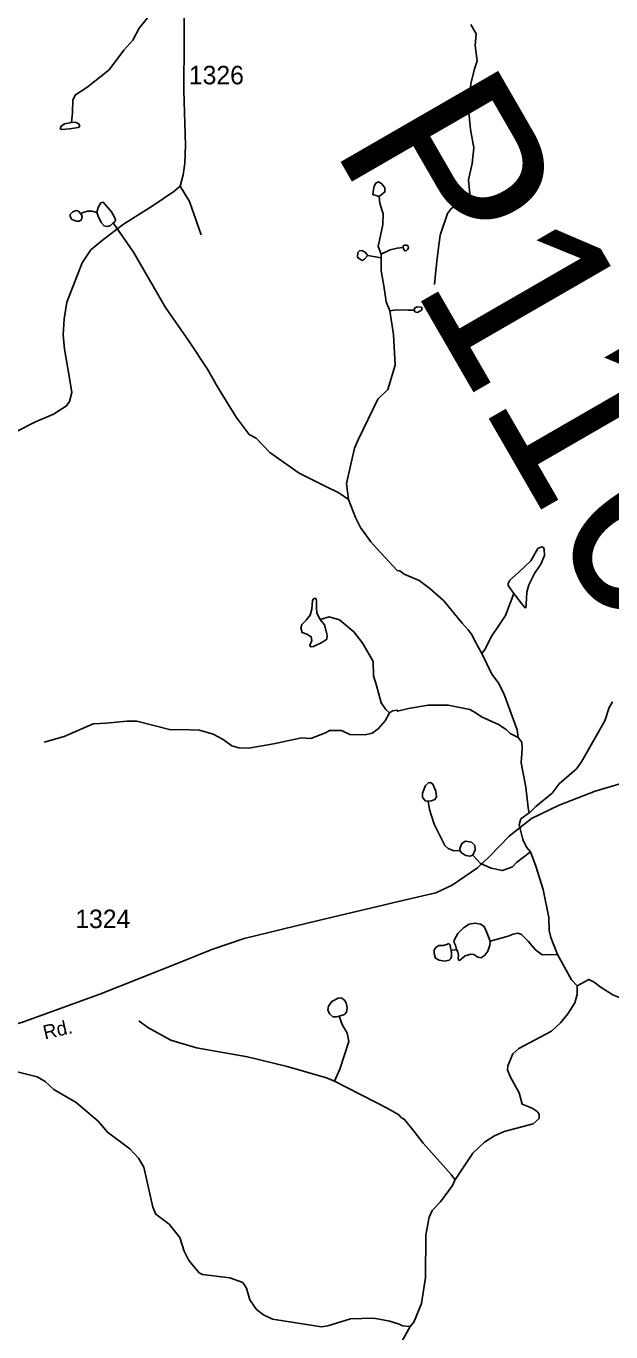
# Model space of a CAD drawing. Extents: x 2056842 to 2160602, y 826753 to 1016856.
# Drawn here: x 2071110 to 2075063, y 977122 to 985944 of the extents above; entities that cross this region are included whole.
import ezdxf

# ---------------------------------------------------------------- set-up
doc = ezdxf.new("R2010")
doc.units = 0
for name, color, linetype in [('Exist Hydrographic Creek Single Shore', 7, 'Continuous'), ('Exist Hydrographic Misc Water Feature', 7, 'Continuous'), ('Exist Road Non-System Type 51', 7, 'Continuous'), ('Exist Road Secondary Structure Pipe Number Label', 7, 'Continuous'), ('Exist Road Secondary Type 51 Attributed', 7, 'Continuous'), ('Exist Road Secondary Type 51 Label', 7, 'Continuous'), ('Exist Road Secondary Type 51 Number Label', 7, 'Continuous')]:
    doc.layers.add(name, color=color, linetype=linetype)

msp = doc.modelspace()

# ---------------------------------------------------------------- linework, layer by layer
at = {"layer": 'Exist Hydrographic Creek Single Shore'}
for points in [[(2072605.4, 986869.4), (2072567.6, 986767.6), (2072501, 986648.4), (2072455.9, 986514.4), (2072424.6, 986399.2), (2072407.1, 986382.9), (2072369.6, 986359.8), (2072275.7, 986308.4), (2072144.3, 986228.3), (2072030.6, 986108.6), (2071978.7, 986058.5), (2071875, 985930.3), (2071831.1, 985848.3), (2071771.2, 985782.1), (2071671.5, 985647.9), (2071520.4, 985530.1), (2071445.3, 985480), (2071425.3, 985445), (2071424, 985361.1), (2071417.8, 985293.5)], [(2073497.1, 984793.3), (2073501.2, 984745.3), (2073523.4, 984675.4), (2073521.3, 984603.4), (2073489, 984454.7), (2073509.7, 984402.2)], [(2071699.2, 984614.1), (2071835.7, 984416.3), (2072052.5, 984042.7), (2072206.9, 983818.9), (2072337.3, 983625.1), (2072403.4, 983507.3), (2072529.9, 983301.5), (2072618.1, 983185.7), (2072666.3, 983159.7), (2072758.3, 983063.9), (2072956.6, 982924.2), (2073136.6, 982832.7), (2073224.8, 982790.7), (2073289, 982744.9)], [(2073509.7, 984377.8), (2073510, 984291.3), (2073529.3, 984175.2), (2073544.5, 984081.3), (2073568.5, 984021.4)], [(2073568.5, 984021.4), (2073593.9, 983861.5), (2073603.7, 983654), (2073554.9, 983488), (2073487.8, 983423.3), (2073354.2, 983149.1), (2073330.2, 983093), (2073276.7, 982852.9), (2073289, 982744.9)], [(2073288.7, 982744.7), (2073337.1, 982624.9), (2073371.1, 982556.9), (2073439.3, 982459), (2073481.4, 982415.1), (2073562.5, 982327.8), (2073618.4, 982266.6)], [(2074190.1, 981704.4), (2074167.2, 981746.1), (2074143.7, 981790.3), (2074125.8, 981829.1), (2074097.7, 981864.5), (2074057.3, 981909.9), (2073932.8, 982061.5), (2073838.7, 982145.2), (2073766.3, 982199.2), (2073666.4, 982240.6), (2073636.4, 982262.6), (2073618.4, 982266.6)], [(2074435.9, 981137.1), (2074429.5, 981189.1), (2074338.8, 981434.8), (2074300.6, 981508.8), (2074258.4, 981564.5), (2074190.1, 981704.4)], [(2074511.3, 980629.5), (2074503.1, 980661.5), (2074486.7, 980801.3), (2074456.4, 980967.4), (2074462, 981063.4), (2074459.9, 981107.1), (2074435.9, 981137.1)], [(2074518.3, 980365.6), (2074492.1, 980397.3), (2074467.9, 980449.3), (2074443.7, 980547.3), (2074453.4, 980587.1), (2074511.3, 980629.5)], [(2074702.4, 979671.9), (2074655.9, 979785.8), (2074645.7, 979833.9), (2074643.6, 979921.9), (2074604.9, 980109.8), (2074554.3, 980267.7), (2074518.3, 980365.6)], [(2074835.2, 979460.5), (2074797, 979500.3), (2074702.4, 979671.9)], [(2074007.1, 978145.7), (2074130.7, 978330.2), (2074208.4, 978402.4), (2074276.2, 978446.6), (2074342.1, 978474.8), (2074537.8, 978527.5), (2074577.9, 978563.7), (2074577.9, 978591.6), (2074563.8, 978611.6), (2074529.5, 978633.3), (2074463.4, 978659.3), (2074443.4, 978737.2), (2074384.9, 978843.1), (2074364.9, 978891.1), (2074366.8, 978918.9), (2074400.3, 979000.9), (2074440.4, 979035.2), (2074662.1, 979154), (2074721.7, 979210.2), (2074771.5, 979270.2), (2074819.3, 979344.3), (2074835.2, 979400.4), (2074835.2, 979460.5)], [(2074835.2, 979460.5), (2074914.5, 979503.4), (2074948.6, 979485.1), (2074997.4, 979448.5), (2075076.7, 979398.5), (2075174.3, 979359.4), (2075248.7, 979327.7), (2075426.8, 979301.1), (2075614.7, 979241.3), (2075715.9, 979175.3), (2075819.6, 979135.1), (2075881.8, 979116.8), (2075947.4, 979081.6), (2076013.3, 978990.1), (2076034.1, 978926.6)], [(2071873.3, 979222.2), (2071933.4, 979178.4), (2072089.6, 979092.6), (2072261.7, 979041), (2072605.8, 978979.6), (2072874, 978914.1), (2073140.1, 978838.6), (2073194.1, 978814.7)], [(2073706.5, 977159), (2073654.4, 977162.8), (2073632.3, 977172.7), (2073568.1, 977194.8), (2073459.6, 977215.1), (2073303.1, 977210.9), (2073149.2, 977162.7), (2073107.1, 977156.5), (2072775.1, 977207.9), (2072715.1, 977235.8), (2072666.9, 977273.7), (2072622.8, 977337.6), (2072598.8, 977417.7), (2072574.6, 977455.6), (2072486.6, 977487.4), (2072302.5, 977509.1), (2072280.6, 977521), (2072210.4, 977604.9), (2072178.2, 977666.8), (2072150.1, 977758.8), (2072077.8, 977848.7), (2071987.7, 977916.6), (2071967.6, 977964.4), (2071905.3, 978234.3), (2071871.1, 978294.3), (2071811, 978358.1), (2071660.7, 978471.8), (2071596.5, 978545.8), (2071448.2, 978671.6), (2071298.1, 978759.2), (2071238.1, 978813), (2071186, 978845), (2071050, 978878.8)], [(2073194.1, 978814.7), (2073554.5, 978631.4), (2073628.4, 978587.5), (2073646.2, 978569.5), (2073668.3, 978557.4), (2073732.7, 978475.4), (2073794.9, 978396.4), (2073983.1, 978184.8), (2074007.3, 978150.9)], [(2073706.5, 977159), (2073730.2, 977187), (2073783.7, 977313.3), (2073809.4, 977489.3), (2073812.4, 977777.3), (2073833.5, 977897.8), (2073853.7, 977942), (2073911.6, 978001.4), (2073993.3, 978109.9), (2074007.1, 978145.7)], [(2072898.9, 976059.5), (2072926.5, 976058.3), (2072942.8, 976074.6), (2072961.6, 976106), (2072985.4, 976111), (2073013, 976106), (2073024.3, 976082.1), (2073021.8, 976054.5), (2073039.3, 976016.9), (2073129.6, 975945.4), (2073205.2, 975932.9), (2073330.5, 975951.7), (2073355.6, 975960.5), (2073359.3, 975980.5), (2073346.8, 976019.4), (2073358.1, 976043.2), (2073398.2, 976079.6), (2073422, 976108.5), (2073420.8, 976162.4), (2073333, 976338.6), (2073316.7, 976505.5), (2073340.5, 976607.1), (2073605, 976976.5), (2073706.5, 977159)]]:
    msp.add_lwpolyline(points, dxfattribs=at)
at = {"layer": 'Exist Hydrographic Misc Water Feature'}
for p, q in [((2073509.7, 984377.8), (2073418.9, 984393.7)), ((2073509.7, 984402.2), (2073509.7, 984377.8)), ((2073982.3, 979698.7), (2074018.9, 979706))]:
    msp.add_line(p, q, dxfattribs=at)
for points in [[(2071417.8, 985293.5), (2071369, 985284.7), (2071346.4, 985267.2), (2071341.4, 985250.9), (2071351.4, 985244.6), (2071402.8, 985250.9), (2071465.3, 985259.6), (2071472.8, 985270.9), (2071466.6, 985283.4), (2071442.8, 985294.7), (2071417.8, 985293.5)], [(2073497.1, 984793.3), (2073535.1, 984823.3), (2073535.1, 984851.3), (2073515, 984877.3), (2073492.8, 984891.3), (2073472.9, 984883.2), (2073463.1, 984863.2), (2073455.1, 984827.2), (2073453, 984807.2), (2073497.1, 984793.3)], [(2071699.2, 984614.1), (2071713, 984624.1), (2071715.5, 984634.1), (2071710.5, 984649.2), (2071686.7, 984689.2), (2071631.7, 984754.4), (2071615.4, 984750.6), (2071596.6, 984718.1), (2071589.1, 984685.5)], [(2071480.2, 984676.7), (2071464, 984693), (2071447.7, 984698), (2071425.2, 984689.2), (2071408.9, 984670.5), (2071407.6, 984657.9), (2071420.1, 984637.9), (2071450.2, 984625.4), (2071469, 984625.4), (2071485.2, 984635.4), (2071489, 984659.2), (2071480.2, 984676.7)], [(2071589.1, 984685.5), (2071555.3, 984694.3), (2071526.5, 984693), (2071492.7, 984685.5), (2071480.2, 984676.7)], [(2071589.1, 984685.5), (2071596.6, 984659.2), (2071616.6, 984616.6), (2071637.9, 984594.1), (2071659.2, 984590.3), (2071681.7, 984597.8), (2071699.2, 984614.1)], [(2073418.9, 984393.7), (2073401.3, 984416.3), (2073383.8, 984426.3), (2073366.3, 984428.8), (2073353, 984413.6), (2073351, 984381.6), (2073361, 984373.6), (2073382.6, 984359.9), (2073397.6, 984368.7), (2073418.9, 984393.7)], [(2073658.6, 984447.4), (2073618.3, 984443.7), (2073570.7, 984431.5), (2073509.7, 984402.2)], [(2073658.6, 984447.4), (2073659.8, 984459.6), (2073670.8, 984464.5), (2073684.2, 984463.2), (2073692.7, 984457.1), (2073695.2, 984446.1), (2073687.8, 984433.9), (2073681.7, 984427.8), (2073669.5, 984425.4), (2073662.2, 984435.2), (2073658.6, 984447.4)], [(2073733, 984025.1), (2073737.9, 984039.7), (2073753.7, 984048.3), (2073781.8, 984045.8), (2073786.6, 984034.8), (2073781.8, 984025.1), (2073756.1, 984009.2), (2073737.9, 984014.1), (2073733, 984025.1)], [(2073733, 984025.1), (2073692.7, 984023.8), (2073614.6, 984027.5), (2073568.5, 984021.4)], [(2074407.5, 982110.8), (2074368.5, 982164.5), (2074367.3, 982179.1), (2074380.7, 982199.9), (2074439.3, 982252.3), (2074521, 982331.7), (2074569.8, 982413.5), (2074595.4, 982425.7), (2074606.4, 982422), (2074612.5, 982407.4), (2074613.7, 982368.3), (2074589.3, 982308.5), (2074546.6, 982246.2), (2074507.6, 982169.3), (2074495.4, 982120.5), (2074489.3, 982038.7), (2074488, 982014.3), (2074481.9, 982016.8), (2074461.2, 982040), (2074407.5, 982110.8)], [(2074190.2, 981704.6), (2074212.1, 981734.6), (2074253.8, 981816.7), (2074305.1, 981893.7), (2074351.4, 981960.9), (2074407.5, 982110.8)], [(2073098.5, 981935.5), (2073075.9, 981976.8), (2073072.2, 982018.2), (2073073.4, 982065.7), (2073065.9, 982079.5), (2073055.9, 982077), (2073045.9, 982063.2), (2073040.9, 982004.4), (2073029.6, 981963.1), (2073003.4, 981929.2), (2072973.3, 981900.4), (2072967.1, 981879.2), (2072975.8, 981847.8), (2073007.1, 981835.3), (2073037.1, 981817.8), (2073040.9, 981794), (2073027.1, 981761.4), (2073034.6, 981750.2), (2073052.2, 981751.4), (2073109.7, 981779), (2073142.3, 981801.5), (2073146, 981829.1), (2073126, 981899.2), (2073098.5, 981935.5)], [(2073098.5, 981935.5), (2073158.4, 981952.6), (2073228.3, 981932.8), (2073324.5, 981851), (2073386.6, 981773.1), (2073454.9, 981651.2), (2073459, 981555.2), (2073479.1, 981489.3), (2073509.4, 981371.3), (2073541.4, 981327.4), (2073567.5, 981303.4)], [(2071231.9, 981107.1), (2071367.9, 981143.4), (2071563.7, 981229.8), (2071651.7, 981233.9), (2071791.7, 981248.1), (2071857.7, 981248.2), (2072087.6, 981188.7), (2072145.6, 981190.8), (2072281.8, 981187), (2072373.8, 981159.1), (2072441.7, 981123.3), (2072500, 981081.4), (2072547.9, 981067.6), (2072616, 981065.6), (2072781.9, 981093.9), (2072971.8, 981136.3), (2073033.7, 981130.4), (2073133.8, 981168.6), (2073161.7, 981184.7), (2073241.6, 981184.8), (2073297.8, 981158.9), (2073401.8, 981155.1), (2073449.8, 981167.1), (2073489.7, 981195.2), (2073537.5, 981249.4), (2073567.5, 981303.4)], [(2074435.9, 981137.3), (2074381.7, 981165.1), (2074353.8, 981191), (2074303.6, 981224.9), (2074187.5, 981276.5), (2074145.5, 981306.4), (2074109.2, 981326.4), (2073963.2, 981355.8), (2073827.3, 981355.5), (2073695.2, 981333), (2073621.4, 981314.8), (2073621.4, 981321.5), (2073587.3, 981317.4), (2073567.5, 981303.4)], [(2074511.5, 980629.6), (2074555.4, 980671.7), (2074665.1, 980762.1), (2074712.9, 980824.2), (2074830.6, 980926.6), (2074864.4, 980972.7), (2075021.5, 981251.1), (2075051.2, 981341.2), (2075073.2, 981379.4)], [(2073827.4, 980708.1), (2073849.3, 980710.5), (2073873.7, 980719.1), (2073883.5, 980736.2), (2073879.8, 980775.2), (2073859.1, 980821.6), (2073844.5, 980833.8), (2073829.8, 980831.4), (2073809.1, 980814.3), (2073789.6, 980760.6), (2073789.6, 980733.7), (2073807.9, 980709.3), (2073827.4, 980708.1)], [(2074042.1, 980375.1), (2074000.6, 980372.7), (2073962.8, 980388.6), (2073940.8, 980408.1), (2073868.9, 980553.1), (2073835.9, 980650.7), (2073827.4, 980708.1)], [(2074042.1, 980375.1), (2074041.6, 980388.6), (2074056.2, 980421.5), (2074080.6, 980436.2), (2074119.7, 980430.1), (2074142.8, 980406.9), (2074145.3, 980378.8), (2074129.4, 980342.2)], [(2074042.1, 980375.1), (2074053.8, 980359.3), (2074083.1, 980339.7), (2074108.7, 980334.9), (2074129.4, 980342.2)], [(2074518.3, 980365.6), (2074424.6, 980293.3), (2074398.7, 980263.2), (2074330.7, 980239.7), (2074252.6, 980255.5), (2074181.9, 980286), (2074129.4, 980342.2)], [(2074018.9, 979706), (2074011.6, 979735.3), (2074001.8, 979756.1), (2074005.5, 979773.2), (2074027.4, 979812.2), (2074066.5, 979851.3), (2074105.5, 979875.7), (2074145.8, 979883), (2074181.1, 979875.7), (2074205.5, 979859.8), (2074225, 979819.5), (2074245.8, 979762.2)], [(2074702.6, 979672.2), (2074598.7, 979669.9), (2074552.5, 979703.7), (2074504.3, 979761.5), (2074458, 979807.3), (2074433.6, 979814.7), (2074403.1, 979808.6), (2074367.8, 979796.3), (2074245.8, 979762.2)], [(2073982.3, 979698.7), (2073975, 979739), (2073967.7, 979745.1), (2073957.9, 979740.2), (2073932.3, 979732.9), (2073900.6, 979732.9), (2073881.1, 979721.9), (2073868.9, 979702.4), (2073868.9, 979679.2), (2073877.4, 979646.2), (2073903, 979632.8), (2073937.2, 979626.7), (2073970.1, 979632.8), (2073979.9, 979643.8), (2073986, 979658.4), (2073984.7, 979678), (2073982.3, 979698.7)], [(2074245.8, 979762.2), (2074244.6, 979734.1), (2074231.1, 979695), (2074211.6, 979665.8), (2074186, 979649.9), (2074164.1, 979653.5), (2074137.2, 979670.6), (2074116.5, 979673.1), (2074078.7, 979663.3), (2074051.8, 979638.9), (2074039.6, 979631.6), (2074032.3, 979635.2), (2074031.1, 979646.2), (2074032.3, 979667), (2074027.4, 979688.9), (2074018.9, 979706)], [(2073227.3, 979254.8), (2073261.2, 979266.9), (2073276.2, 979281.9), (2073279.9, 979310.7), (2073272.4, 979345.8), (2073259.9, 979364.6), (2073239.9, 979378.4), (2073218.6, 979377.1), (2073177.3, 979354.6), (2073154.8, 979323.3), (2073149.8, 979297), (2073159.8, 979270.7), (2073182.3, 979250.6), (2073207.4, 979249.4), (2073227.3, 979254.8)], [(2073227.3, 979254.8), (2073245.5, 979198.7), (2073279.4, 979140.8), (2073291.7, 979082.9), (2073229.9, 978896.8), (2073194.1, 978814.7)]]:
    msp.add_lwpolyline(points, dxfattribs=at)
at = {"layer": 'Exist Road Non-System Type 51'}
for points in [[(2074116.7, 985954.5), (2074153, 985890.9), (2074145, 985812.6), (2074158.6, 985709.3), (2074139.4, 985646.9), (2074115, 985554.4), (2074100.2, 985385.2), (2074113.3, 985246.1), (2074137.1, 985122.4), (2074124.6, 985016.8), (2074101.4, 984906.1), (2074107, 984832.3), (2074111.6, 984775.6), (2074082.1, 984746.1), (2074034.4, 984732.4), (2073985.7, 984713.1), (2073957.9, 984677.4), (2073908, 984530.9), (2073889.8, 984394.7), (2073877.9, 984270.4), (2073871.1, 984197.8)], [(2072152.2, 984862.2), (2072213.6, 984759.7), (2072293.6, 984533.7)]]:
    msp.add_lwpolyline(points, dxfattribs=at)
at = {"layer": 'Exist Road Secondary Type 51 Attributed'}
for points in [[(2071050.8, 983208.2), (2071173.3, 983270.6), (2071294.7, 983321.7), (2071384.3, 983377.3), (2071404.7, 983408), (2071418.3, 983468.1), (2071404.1, 983566.3), (2071369, 983760.5), (2071361.6, 983858.7), (2071368.4, 983965.4), (2071386.5, 984078.9), (2071458, 984262.8), (2071489.8, 984345.7), (2071548.7, 984433.1), (2071627, 984497.8), (2071769.3, 984605.1), (2071963.3, 984726.6), (2072109.6, 984827.6), (2072152.2, 984862.2), (2072171.4, 984938.3), (2072182.8, 985017.7), (2072186.8, 985139.8), (2072176.6, 985508.7), (2072181.1, 986188.5)], [(2075214.8, 980852.6), (2074956.2, 980775.5), (2074713.5, 980680.1), (2074525.2, 980589.3), (2074375.5, 980471.2), (2074239.4, 980330.4), (2074160.8, 980256.6), (2073990.7, 980140.8), (2073879.5, 980088.5), (2073666.3, 980038.6), (2073009.5, 979882), (2072585.2, 979779.9), (2072366, 979705.6), (2072152.8, 979619.4), (2071609.1, 979404.5), (2071093, 979216.1), (2070907, 979160.4), (2070759.1, 979129.3), (2070577.7, 979111.2), (2070128.5, 979099.8), (2069883.6, 979102)]]:
    msp.add_lwpolyline(points, dxfattribs=at)

# ---------------------------------------------------------------- texts
at = {"layer": 'Exist Road Secondary Structure Pipe Number Label'}
msp.add_text('P116', height=1230.31, rotation=300, dxfattribs=at).set_placement((2073168.1, 985143.2))
at = {"layer": 'Exist Road Secondary Type 51 Label'}
msp.add_text('Rd.', height=95, rotation=12.8705, dxfattribs=at).set_placement((2071237.1, 979097))
at = {"layer": 'Exist Road Secondary Type 51 Number Label'}
for s, p in [('1326', (2072210.4, 985550.6)), ('1324', (2071442.9, 979849.7))]:
    msp.add_text(s, height=125, dxfattribs=at).set_placement(p)

doc.saveas('drawing.dxf')
